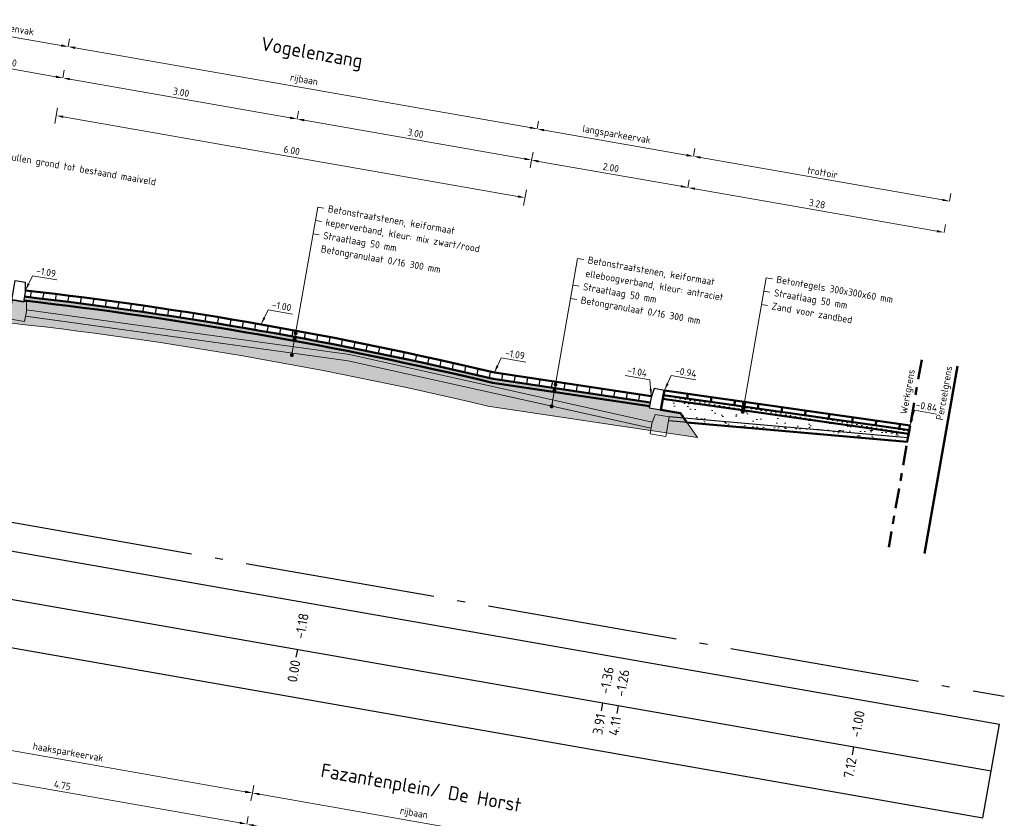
# Model space of a CAD drawing. Header units: metres. Extents: x 2514 to 227642, y 1683 to 852646.
# Tile 377 of 462: x 114339 to 114351, y 425996 to 426006. Entities that reach past the tile are written whole.
import ezdxf
from ezdxf.enums import TextEntityAlignment as Align

# ---------------------------------------------------------------- set-up
doc = ezdxf.new("R2010")
doc.units = ezdxf.units.M
for name, pattern in [('AL-NAP_LIJN', [15.25, 12, -1.5, 0.25, -1.5]), ('VH-TROTTOIRBAND_180-200', [20, 10, -2, 2, -2, 2, -2]), ('XX-CENTER', [8, 5, -1, 1, -1])]:
    doc.linetypes.add(name, pattern=pattern)
doc.layers.get('Defpoints').update_dxf_attribs({"color": 244, "lineweight": 35})
for name, color, linetype, lineweight in [('B-WE-OG-BEBOUWING_STRAATNAAM-T35', 2, 'Continuous', 35), ('B-WE-VH-KANTOPSLUITING_TROTTOIRBAND_180 200-G', 210, 'VH-TROTTOIRBAND_180-200', 18), ('B-WE-VH-VERHARDING_BETONSTRAATSTEEN-GD', 252, 'Continuous', 25), ('B-WE-VH-VERHARDING_TEGEL-GD', 252, 'Continuous', 25), ('N-WE-GW-GROND_ZAND-AD-50', 7, 'Continuous', 18), ('N-WE-GW-GROND_ZAND_FUNDERINGSZAND-AD-50', 7, 'Continuous', 18), ('N-WE-GW-GROND_ZAND_FUNDERINGSZAND-GD', 7, 'Continuous', 50), ('N-WE-GW-GROND_ZAND_ONTGRAVEN-GD', 251, 'Continuous', 18), ('N-WE-KG-GRENS_PERCEEL-GD', 150, 'Continuous', 50), ('N-WE-KG-GRENS_WERK-GD', 7, 'XX-CENTER', 50), ('N-WE-VH-ELEMENTENVERHARDING-AD', 8, 'Continuous', 25), ('N-WE-VH-KANTOPSLUITING_TROTTOIRBAND-SD', 210, 'Continuous', 25), ('N-WE-VH-M', 7, 'Continuous', 18), ('N-WE-VH-NAP-T18', 1, 'Continuous', 18), ('N-WE-VH-T18', 10, 'Continuous', 18), ('N-WE-VH-VERHARDING_BETONSTRAATSTEEN-GD', 252, 'Continuous', 50), ('N-WE-VH-VERHARDING_FUNDERING-AD-50', 252, 'Continuous', 18), ('N-WE-VH-VERHARDING_FUNDERING-O', 7, 'Continuous', 18), ('N-WE-VH-VERHARDING_TEGEL-GD', 252, 'Continuous', 50), ('X-XX-AL-NAP-GD', 7, 'AL-NAP_LIJN', 25), ('X-XX-AL-PROFIELBALK-G', 7, 'Continuous', 25), ('X-XX-AL-PROFIELBALK-T25', 7, 'Continuous', 25), ('X-XX-AL-VERWIJZING-T18', 10, 'Continuous', 18)]:
    doc.layers.add(name, color=color, linetype=linetype, lineweight=lineweight)
doc.layers.add('X-XX-AL-HULPLIJN-G', color=6, linetype='Continuous', lineweight=18, plot=False)
doc.styles.add('NLCS-ISO-M50-T18', font='NLCS-ISO.ttf', dxfattribs={"height": 0.09000000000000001})
doc.styles.add('NLCS-ISO-M50-T18_CURSIEF', font='NLCS-ISO.ttf', dxfattribs={"oblique": 15, "height": 0.09000000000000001})
doc.styles.add('NLCS-ISO-M50-T25', font='NLCS-ISO.ttf', dxfattribs={"height": 0.125})
doc.styles.add('NLCS-ISO-M50-T35', font='NLCS-ISO.ttf', dxfattribs={"height": 0.175})
doc.dimstyles.new('NLCS-M50-T18-PIJL_L2_H1', dxfattribs={"dimscale": 0.05, "dimtxt": 2.5, "dimasz": 1.8, "dimexe": 2, "dimexo": 2, "dimgap": 0.7, "dimtad": 1, "dimzin": 0, "dimdsep": 46, "dimtxsty": 'NLCS-ISO-M50-T18', "dimcen": 0, "dimdle": 2, "dimclrd": 256, "dimclre": 256, "dimclrt": 1, "dimadec": 1, "dimazin": 0, "dimtfac": 1, "dimtdec": 3, "dimtofl": 0, "dimtmove": 0, "dimatfit": 3, "dimfxl": 2, "dimfxlon": 1, "dimtfillclr": 256, "dimtolj": 1, "dimtzin": 0, "dimlwd": -1, "dimlwe": -1, "dimarcsym": 0})
doc.dimstyles.new('NLCS-M50-T18_CURSIEF-PIJL_A_L2_H1', dxfattribs={"dimscale": 0.05, "dimtxt": 2.5, "dimasz": 1.8, "dimexe": 2, "dimexo": 2, "dimgap": 0.7, "dimtad": 1, "dimzin": 0, "dimdsep": 46, "dimtxsty": 'NLCS-ISO-M50-T18_CURSIEF', "dimcen": 2.5, "dimdle": 2, "dimclrd": 256, "dimclre": 256, "dimclrt": 10, "dimadec": 1, "dimazin": 0, "dimtfac": 1, "dimtdec": 3, "dimtofl": 0, "dimtmove": 0, "dimatfit": 3, "dimfxl": 2, "dimtfillclr": 256, "dimtolj": 1, "dimtzin": 0, "dimlwd": -1, "dimlwe": -1, "dimarcsym": 0})
pattern_1 = [(350.0500476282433, (-0.8620678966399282, 3.238435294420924), (0.0361795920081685, 0.02538034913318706), [0, -0.06249999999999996])]

# ---------------------------------------------------------------- blocks, each defined once
blk = doc.blocks.new('_Dot')
at = {"color": 0, "linetype": 'ByBlock', "lineweight": -2}
blk.add_line((-0.5, 0), (-1, 0), dxfattribs=at)
at = {"color": 0, "linetype": 'ByBlock', "const_width": 0.5}
blk.add_lwpolyline([(-0.25, 0, 1), (0.25, 0, 1)], format="xyb", close=True, dxfattribs=at)
blk = doc.blocks.new('*D973')
at = {"layer": 'Defpoints', "color": 0, "transparency": 16777216}
for p in [(114337.7277044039, 426005.1494915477), (114339.1073431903, 426004.9074663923), (114339.1073431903, 426004.9074663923)]:
    blk.add_point(p, dxfattribs=at)
at = {"layer": 'N-WE-VH-M', "transparency": 16777216}
for p, q in [((114337.7277044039, 426005.1494915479), (114337.7449831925, 426005.2479874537)), ((114337.8163507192, 426005.1339406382), (114339.018696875, 426004.9230173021)), ((114339.1073431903, 426004.9074663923), (114339.1246219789, 426005.0059622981))]:
    blk.add_line(p, q, dxfattribs=at)
for points in [[(114337.8189425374, 426005.1487150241), (114337.8137589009, 426005.1191662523), (114337.7277044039, 426005.1494915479)], [(114339.0212886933, 426004.937791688), (114339.0161050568, 426004.9082429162), (114339.1073431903, 426004.9074663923)]]:
    blk.add_solid(points, dxfattribs=at)
at = {"layer": 'N-WE-VH-M', "color": 1, "transparency": 16777216, "insert": (114338.431346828, 426005.1072756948), "char_height": 0.09000000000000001, "attachment_point": 5, "rotation": 350.0500476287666, "style": 'NLCS-ISO-M50-T18'}
blk.add_mtext('\\A1;1.40', dxfattribs=at)
blk = doc.blocks.new('*D974')
at = {"layer": 'Defpoints', "color": 0, "transparency": 16777216}
for p in [(114339.1073431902, 426004.907466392), (114342.0618741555, 426004.3891634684), (114342.0618741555, 426004.3891634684)]:
    blk.add_point(p, dxfattribs=at)
at = {"layer": 'N-WE-VH-M', "transparency": 16777216}
for p, q in [((114339.1073431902, 426004.9074663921), (114339.1246219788, 426005.0059622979)), ((114339.1959895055, 426004.8919154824), (114341.9732278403, 426004.4047143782)), ((114342.0618741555, 426004.3891634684), (114342.0791529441, 426004.4876593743))]:
    blk.add_line(p, q, dxfattribs=at)
for points in [[(114339.1985813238, 426004.9066898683), (114339.1933976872, 426004.8771410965), (114339.1073431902, 426004.9074663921)], [(114341.9758196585, 426004.4194887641), (114341.970636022, 426004.3899399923), (114342.0618741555, 426004.3891634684)]]:
    blk.add_solid(points, dxfattribs=at)
at = {"layer": 'N-WE-VH-M', "color": 1, "transparency": 16777216, "insert": (114340.5984317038, 426004.7271116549), "char_height": 0.09000000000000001, "attachment_point": 5, "rotation": 350.0500476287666, "style": 'NLCS-ISO-M50-T18'}
blk.add_mtext('\\A1;3.00', dxfattribs=at)
blk = doc.blocks.new('*D975')
at = {"layer": 'Defpoints', "color": 0, "transparency": 16777216}
for p in [(114342.0618741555, 426004.3891634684), (114345.0164051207, 426003.8708605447), (114345.0164051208, 426003.870860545)]:
    blk.add_point(p, dxfattribs=at)
at = {"layer": 'N-WE-VH-M', "transparency": 16777216}
for p, q in [((114342.0618741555, 426004.3891634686), (114342.0791529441, 426004.4876593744)), ((114342.1505204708, 426004.3736125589), (114344.9277588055, 426003.8864114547)), ((114345.0164051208, 426003.870860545), (114345.0336839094, 426003.9693564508))]:
    blk.add_line(p, q, dxfattribs=at)
for points in [[(114342.153112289, 426004.3883869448), (114342.1479286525, 426004.358838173), (114342.0618741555, 426004.3891634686)], [(114344.9303506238, 426003.9011858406), (114344.9251669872, 426003.8716370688), (114345.0164051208, 426003.870860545)]]:
    blk.add_solid(points, dxfattribs=at)
at = {"layer": 'N-WE-VH-M', "color": 1, "transparency": 16777216, "insert": (114343.552962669, 426004.2088087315), "char_height": 0.09000000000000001, "attachment_point": 5, "rotation": 350.0500476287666, "style": 'NLCS-ISO-M50-T18'}
blk.add_mtext('\\A1;3.00', dxfattribs=at)
blk = doc.blocks.new('*D976')
at = {"layer": 'Defpoints', "color": 0, "transparency": 16777216}
for p in [(114345.0164051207, 426003.8708605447), (114346.9863242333, 426003.5252845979), (114346.9863242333, 426003.5252845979)]:
    blk.add_point(p, dxfattribs=at)
at = {"layer": 'N-WE-VH-M', "transparency": 16777216}
for p, q in [((114345.0164051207, 426003.8708605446), (114344.9991263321, 426003.7723646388)), ((114345.105051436, 426003.8553096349), (114346.8976779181, 426003.5408355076)), ((114346.9863242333, 426003.5252845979), (114347.0036030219, 426003.6237805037))]:
    blk.add_line(p, q, dxfattribs=at)
for points in [[(114345.1076432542, 426003.8700840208), (114345.1024596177, 426003.840535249), (114345.0164051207, 426003.8708605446)], [(114346.9002697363, 426003.5556098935), (114346.8950860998, 426003.5260611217), (114346.9863242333, 426003.5252845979)]]:
    blk.add_solid(points, dxfattribs=at)
at = {"layer": 'N-WE-VH-M', "color": 1, "transparency": 16777216, "insert": (114346.0151877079, 426003.7768692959), "char_height": 0.09000000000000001, "attachment_point": 5, "rotation": 350.0500476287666, "style": 'NLCS-ISO-M50-T18'}
blk.add_mtext('\\A1;2.00', dxfattribs=at)
blk = doc.blocks.new('*D977')
at = {"layer": 'Defpoints', "color": 0, "transparency": 16777216}
for p in [(114346.9863242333, 426003.5252845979), (114350.2142747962, 426002.9590166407), (114350.2142747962, 426002.9590166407)]:
    blk.add_point(p, dxfattribs=at)
at = {"layer": 'N-WE-VH-M', "transparency": 16777216}
for p, q in [((114346.9863242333, 426003.5252845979), (114347.0036030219, 426003.6237805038)), ((114347.0749705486, 426003.5097336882), (114350.1256284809, 426002.9745675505)), ((114350.2142747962, 426002.9590166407), (114350.2315535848, 426003.0575125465))]:
    blk.add_line(p, q, dxfattribs=at)
for points in [[(114347.0775623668, 426003.5245080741), (114347.0723787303, 426003.4949593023), (114346.9863242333, 426003.5252845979)], [(114350.1282202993, 426002.9893419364), (114350.1230366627, 426002.9597931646), (114350.2142747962, 426002.9590166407)]]:
    blk.add_solid(points, dxfattribs=at)
at = {"layer": 'N-WE-VH-M', "color": 1, "transparency": 16777216, "insert": (114348.6141225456, 426003.320947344), "char_height": 0.09000000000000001, "attachment_point": 5, "rotation": 350.0500476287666, "style": 'NLCS-ISO-M50-T18'}
blk.add_mtext('\\A1;3.28', dxfattribs=at)
blk = doc.blocks.new('*D978')
at = {"layer": 'Defpoints', "color": 0, "transparency": 16777216}
for p in [(114339.1073431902, 426004.907466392), (114345.0164051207, 426003.8708605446), (114344.9331750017, 426003.3964160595)]:
    blk.add_point(p, dxfattribs=at)
at = {"layer": 'N-WE-VH-M', "transparency": 16777216}
for p, q in [((114339.0413918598, 426004.5315178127), (114339.0068342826, 426004.3345260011)), ((114339.1127593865, 426004.4174709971), (114344.8445286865, 426003.4119669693)), ((114344.9504537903, 426003.4949119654), (114344.9158962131, 426003.2979201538))]:
    blk.add_line(p, q, dxfattribs=at)
for points in [[(114339.1153512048, 426004.432245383), (114339.1101675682, 426004.4026966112), (114339.0241130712, 426004.4330219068)], [(114344.8471205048, 426003.4267413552), (114344.8419368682, 426003.3971925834), (114344.9331750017, 426003.3964160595)]]:
    blk.add_solid(points, dxfattribs=at)
at = {"layer": 'N-WE-VH-M', "color": 1, "transparency": 16777216, "insert": (114341.9924670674, 426003.9935157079), "char_height": 0.09000000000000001, "attachment_point": 5, "rotation": 350.0500476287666, "style": 'NLCS-ISO-M50-T18'}
blk.add_mtext('\\A1;6.00', dxfattribs=at)
blk = doc.blocks.new('*D959')
at = {"layer": 'Defpoints', "color": 0, "transparency": 16777216}
for p in [(114336.7474992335, 425996.3187913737), (114341.4270171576, 425995.4978800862), (114341.4270171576, 425995.4978800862)]:
    blk.add_point(p, dxfattribs=at)
at = {"layer": 'N-WE-VH-M', "transparency": 16777216}
for p, q in [((114336.7474992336, 425996.3187913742), (114336.7647780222, 425996.41728728)), ((114336.8361455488, 425996.3032404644), (114341.3383708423, 425995.513430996)), ((114341.4270171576, 425995.4978800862), (114341.4442959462, 425995.5963759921))]:
    blk.add_line(p, q, dxfattribs=at)
for points in [[(114336.8387373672, 425996.3180148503), (114336.8335537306, 425996.2884660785), (114336.7474992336, 425996.3187913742)], [(114341.3409626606, 425995.5282053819), (114341.3357790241, 425995.4986566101), (114341.4270171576, 425995.4978800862)]]:
    blk.add_solid(points, dxfattribs=at)
at = {"layer": 'N-WE-VH-M', "color": 1, "transparency": 16777216, "insert": (114339.1010812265, 425995.9871324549), "char_height": 0.09000000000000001, "attachment_point": 5, "rotation": 350.05004763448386, "style": 'NLCS-ISO-M50-T18'}
blk.add_mtext('\\A1;4.75', dxfattribs=at)
blk = doc.blocks.new('*D960')
at = {"layer": 'Defpoints', "color": 0, "transparency": 16777216}
for p in [(114341.4270171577, 425995.4978800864), (114343.446183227, 425995.1436649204), (114343.4461832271, 425995.1436649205)]:
    blk.add_point(p, dxfattribs=at)
at = {"layer": 'N-WE-VH-M', "transparency": 16777216}
for p, q in [((114341.4270171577, 425995.4978800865), (114341.4442959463, 425995.5963759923)), ((114341.5156634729, 425995.4823291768), (114343.3575369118, 425995.1592158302)), ((114343.4461832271, 425995.1436649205), (114343.4634620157, 425995.2421608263))]:
    blk.add_line(p, q, dxfattribs=at)
for points in [[(114341.5182552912, 425995.4971035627), (114341.5130716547, 425995.4675547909), (114341.4270171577, 425995.4978800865)], [(114343.3601287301, 425995.1739902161), (114343.3549450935, 425995.1444414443), (114343.4461832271, 425995.1436649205)]]:
    blk.add_solid(points, dxfattribs=at)
at = {"layer": 'N-WE-VH-M', "color": 1, "transparency": 16777216, "insert": (114342.4504232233, 425995.3995692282), "char_height": 0.09000000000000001, "attachment_point": 5, "rotation": 350.05004763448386, "style": 'NLCS-ISO-M50-T18'}
blk.add_mtext('\\A1;2.05', dxfattribs=at)
blk = doc.blocks.new('*D865')
at = {"layer": 'Defpoints', "color": 0, "ltscale": 0.2, "transparency": 16777216}
for p in [(114336.8166143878, 425996.7127749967), (114336.8166143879, 425996.7127749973), (114341.4961323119, 425995.8918637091)]:
    blk.add_point(p, dxfattribs=at)
at = {"layer": 'N-WE-VH-M', "ltscale": 0.2, "transparency": 16777216}
for p, q in [((114336.8166143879, 425996.7127749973), (114336.8338931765, 425996.8112709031)), ((114341.4074859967, 425995.9074146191), (114336.9052607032, 425996.6972240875)), ((114341.496132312, 425995.8918637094), (114341.5134111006, 425995.9903596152))]:
    blk.add_line(p, q, dxfattribs=at)
for points in [[(114336.9078525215, 425996.7119984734), (114336.9026688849, 425996.6824497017), (114336.8166143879, 425996.7127749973)], [(114341.410077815, 425995.922189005), (114341.4048941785, 425995.8926402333), (114341.496132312, 425995.8918637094)]]:
    blk.add_solid(points, dxfattribs=at)
at = {"layer": 'N-WE-VH-M', "color": 1, "ltscale": 0.2, "transparency": 16777216, "insert": (114339.1725290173, 425996.3944130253), "char_height": 0.09000000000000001, "attachment_point": 5, "rotation": 350.0500476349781, "style": 'NLCS-ISO-M50-T18'}
blk.add_mtext('\\A1;haaksparkeervak', dxfattribs=at)
blk = doc.blocks.new('*D867')
at = {"layer": 'Defpoints', "color": 0, "transparency": 16777216}
for p in [(114341.4961323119, 425995.8918637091), (114345.5344644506, 425995.183433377), (114345.5344644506, 425995.183433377)]:
    blk.add_point(p, dxfattribs=at)
at = {"layer": 'N-WE-VH-M', "transparency": 16777216}
for p, q in [((114341.4961323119, 425995.8918637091), (114341.4788535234, 425995.7933678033)), ((114341.5847786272, 425995.8763127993), (114345.4458181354, 425995.1989842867)), ((114345.5344644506, 425995.183433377), (114345.5517432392, 425995.2819292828))]:
    blk.add_line(p, q, dxfattribs=at)
for points in [[(114341.5873704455, 425995.8910871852), (114341.5821868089, 425995.8615384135), (114341.4961323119, 425995.8918637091)], [(114345.4484099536, 425995.2137586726), (114345.4432263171, 425995.1842099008), (114345.5344644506, 425995.183433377)]]:
    blk.add_solid(points, dxfattribs=at)
at = {"layer": 'N-WE-VH-M', "color": 1, "transparency": 16777216, "insert": (114343.5314540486, 425995.629742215), "char_height": 0.09000000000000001, "attachment_point": 5, "rotation": 350.0500476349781, "style": 'NLCS-ISO-M50-T18'}
blk.add_mtext('\\A1;rijbaan', dxfattribs=at)
blk = doc.blocks.new('*D869')
at = {"layer": 'Defpoints', "color": 0, "ltscale": 0.2, "transparency": 16777216}
for p in [(114337.7983273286, 426005.5432106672), (114337.7983273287, 426005.5432106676), (114339.1761111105, 426005.3015109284)]:
    blk.add_point(p, dxfattribs=at)
at = {"layer": 'N-WE-VH-M', "ltscale": 0.2, "transparency": 16777216}
for p, q in [((114337.7983273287, 426005.5432106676), (114337.8156061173, 426005.6417065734)), ((114339.0874647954, 426005.3170618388), (114337.8869736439, 426005.5276597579)), ((114339.1761111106, 426005.3015109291), (114339.1933898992, 426005.4000068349))]:
    blk.add_line(p, q, dxfattribs=at)
for points in [[(114337.8895654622, 426005.5424341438), (114337.8843818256, 426005.512885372), (114337.7983273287, 426005.5432106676)], [(114339.0900566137, 426005.3318362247), (114339.0848729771, 426005.3022874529), (114339.1761111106, 426005.3015109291)]]:
    blk.add_solid(points, dxfattribs=at)
at = {"layer": 'N-WE-VH-M', "color": 1, "ltscale": 0.2, "transparency": 16777216, "insert": (114338.503374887, 426005.5144544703), "char_height": 0.09000000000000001, "attachment_point": 5, "rotation": 350.0500476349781, "style": 'NLCS-ISO-M50-T18'}
blk.add_mtext('\\A1;groenvak', dxfattribs=at)
blk = doc.blocks.new('*D871')
at = {"layer": 'Defpoints', "color": 0, "transparency": 16777216}
for p in [(114339.1761111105, 426005.3015109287), (114345.0842896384, 426004.2650600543), (114345.0842896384, 426004.2650600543)]:
    blk.add_point(p, dxfattribs=at)
at = {"layer": 'N-WE-VH-M', "transparency": 16777216}
for p, q in [((114339.1761111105, 426005.3015109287), (114339.1933898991, 426005.4000068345)), ((114339.2647574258, 426005.285960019), (114344.9956433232, 426004.280610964)), ((114345.0842896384, 426004.2650600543), (114345.101568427, 426004.3635559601))]:
    blk.add_line(p, q, dxfattribs=at)
for points in [[(114339.2673492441, 426005.3007344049), (114339.2621656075, 426005.2711856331), (114339.1761111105, 426005.3015109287)], [(114344.9982351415, 426004.2953853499), (114344.9930515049, 426004.2658365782), (114345.0842896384, 426004.2650600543)]]:
    blk.add_solid(points, dxfattribs=at)
at = {"layer": 'N-WE-VH-M', "color": 1, "transparency": 16777216, "insert": (114342.1463560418, 426004.8753791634), "char_height": 0.09000000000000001, "attachment_point": 5, "rotation": 350.0500476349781, "style": 'NLCS-ISO-M50-T18'}
blk.add_mtext('\\A1;rijbaan', dxfattribs=at)
blk = doc.blocks.new('*D872')
at = {"layer": 'Defpoints', "color": 0, "ltscale": 0.2, "transparency": 16777216}
for p in [(114345.0842896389, 426004.2650600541), (114347.0554394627, 426003.9192682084), (114347.0554394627, 426003.9192682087)]:
    blk.add_point(p, dxfattribs=at)
at = {"layer": 'N-WE-VH-M', "ltscale": 0.2, "transparency": 16777216}
for p, q in [((114345.084289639, 426004.2650600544), (114345.1015684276, 426004.3635559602)), ((114345.1729359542, 426004.2495091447), (114346.9667931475, 426003.9348191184)), ((114347.0554394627, 426003.9192682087), (114347.0727182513, 426004.0177641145))]:
    blk.add_line(p, q, dxfattribs=at)
for points in [[(114345.1755277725, 426004.2642835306), (114345.1703441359, 426004.2347347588), (114345.084289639, 426004.2650600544)], [(114346.9693849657, 426003.9495935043), (114346.9642013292, 426003.9200447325), (114347.0554394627, 426003.9192682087)]]:
    blk.add_solid(points, dxfattribs=at)
at = {"layer": 'N-WE-VH-M', "color": 1, "ltscale": 0.2, "transparency": 16777216, "insert": (114346.0860202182, 426004.1842578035), "char_height": 0.09000000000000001, "attachment_point": 5, "rotation": 350.0500476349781, "style": 'NLCS-ISO-M50-T18'}
blk.add_mtext('\\A1;langsparkeervak', dxfattribs=at)
blk = doc.blocks.new('*D873')
at = {"layer": 'Defpoints', "color": 0, "ltscale": 0.2, "transparency": 16777216}
for p in [(114347.0554394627, 426003.9192682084), (114350.283389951, 426003.3530002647), (114350.283389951, 426003.3530002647)]:
    blk.add_point(p, dxfattribs=at)
at = {"layer": 'N-WE-VH-M', "ltscale": 0.2, "transparency": 16777216}
for p, q in [((114347.0554394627, 426003.9192682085), (114347.0727182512, 426004.0177641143)), ((114347.1440857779, 426003.9037172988), (114350.1947436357, 426003.3685511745)), ((114350.283389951, 426003.3530002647), (114350.3006687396, 426003.4514961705))]:
    blk.add_line(p, q, dxfattribs=at)
for points in [[(114347.1466775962, 426003.9184916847), (114347.1414939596, 426003.8889429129), (114347.0554394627, 426003.9192682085)], [(114350.1973354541, 426003.3833255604), (114350.1921518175, 426003.3537767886), (114350.283389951, 426003.3530002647)]]:
    blk.add_solid(points, dxfattribs=at)
at = {"layer": 'N-WE-VH-M', "color": 1, "ltscale": 0.2, "transparency": 16777216, "insert": (114348.6832377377, 426003.7149309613), "char_height": 0.09000000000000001, "attachment_point": 5, "rotation": 350.0500476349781, "style": 'NLCS-ISO-M50-T18'}
blk.add_mtext('\\A1;trottoir', dxfattribs=at)

msp = doc.modelspace()

# ---------------------------------------------------------------- hatches: boundary and pattern name
at = {"layer": 'N-WE-GW-GROND_ZAND-AD-50', "ltscale": 0.2}
h = msp.add_hatch(dxfattribs=at)
h.set_pattern_fill('AGW-GROND_ZAND_CUNETZAND-SO', color=1, scale=0.04999999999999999, angle=-5.232918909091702e-10, pattern_type=2)
h.set_pattern_definition(pattern_1)
h.paths.add_polyline_path([(114344.5217045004, 426001.0640656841), (114346.5025252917, 426000.7674399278), (114346.511164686, 426000.8166878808), (114344.5312148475, 426001.1131989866, 0.03001313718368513), (114338.6236266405, 426002.1496547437), (114338.6150496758, 426002.1003996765, -0.03002350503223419)])
h = msp.add_hatch(dxfattribs=at)
h.set_pattern_fill('AGW-GROND_ZAND_CUNETZAND-SO', color=1, scale=0.04999999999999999, angle=-5.232918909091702e-10, pattern_type=2)
h.set_pattern_definition(pattern_1)
h.paths.add_polyline_path([(114349.7684794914, 426000.4178076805), (114349.777123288, 426000.4670807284), (114346.6796430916, 426000.9089643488), (114346.6710089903, 426000.8597465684)])
at = {"layer": 'N-WE-GW-GROND_ZAND_FUNDERINGSZAND-AD-50', "ltscale": 0.2}
h = msp.add_hatch(dxfattribs=at)
h.set_pattern_fill('AGW-GROND_ZAND_FUNDERINGSZAND', color=1, scale=0.09999999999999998, angle=-5.232918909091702e-10, pattern_type=2)
h.set_pattern_definition([(27.55004763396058, (-0.8620678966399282, 3.238435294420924), (0.02708859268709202, 0.190872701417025), [0, -0.1519999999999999, 0, -0.1699999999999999, 0, -0.1624999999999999]), (357.5500476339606, (-0.8620678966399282, 3.238435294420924), (0.2230790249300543, 0.2473902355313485), [0, -0.08199999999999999, 0, -0.137, 0, -0.05249999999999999]), (317.5500476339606, (-0.9832178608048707, 3.259688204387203), (0.3068280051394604, -0.05325120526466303), [0, -0.04999999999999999, 0, -0.18, 0, -0.2349999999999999]), (307.5500476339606, (-0.9832178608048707, 3.259688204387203), (0.3112563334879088, 0.03450522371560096), [0, -0.02499999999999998, 0, -0.1179999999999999, 0, -0.1349999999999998])])
h.paths.add_polyline_path([(114346.6710089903, 426000.8597465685), (114346.8930532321, 426000.6786255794), (114346.9742986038, 426000.562810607), (114349.7511782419, 426000.3191837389), (114349.7684794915, 426000.4178076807)])
at = {"layer": 'N-WE-VH-ELEMENTENVERHARDING-AD'}
h = msp.add_hatch(dxfattribs=at)
h.set_pattern_fill('ANSI31', color=1, scale=0.04999999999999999, angle=44.99999999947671)
h.set_pattern_definition([(80.05004762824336, (-0.8620678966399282, 3.238435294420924), (-0.1563622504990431, 0.02743007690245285), [])])
h.paths.add_polyline_path([(114344.5312148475, 426001.1131989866), (114346.511164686, 426000.8166878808), (114346.5249877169, 426000.8954846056), (114344.5464292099, 426001.1918125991, 0.03000351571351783), (114338.6373672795, 426002.2284184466), (114338.6369182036, 426002.2259844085), (114338.6236266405, 426002.1496547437, -0.03001313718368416)])
at = {"layer": 'N-WE-VH-VERHARDING_FUNDERING-AD-50', "lineweight": 5, "ltscale": 0.2}
h = msp.add_hatch(dxfattribs=at)
h.set_pattern_fill('AVH-FUNDERING_02-SO', color=256, scale=0.25, pattern_type=2)
h.set_pattern_definition([(0, (0, 0), (0.25, 0.25), [0.03125, -0.21875]), (90, (0, 0), (-0.25, 0.25), [0.03125, -0.21875]), (135, (0.03125, 0), (-0.2499999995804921, 1.387778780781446e-17), [0.044194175, -0.309359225]), (0, (0.03125, 0.140625), (0.25, 0.25), [0.03125, -0.21875]), (45, (0.046875, 0.125), (0, 0.2499999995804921), [0.022097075, -0.3314563]), (135, (0.046875, 0.125), (-0.2499999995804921, 1.387778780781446e-17), [0.022097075, -0.3314563]), (0, (0.125, 0.203125), (0.25, 0.25), [0.044194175, -0.205805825]), (45, (0.125, 0.203125), (0, 0.2499999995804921), [0.03125, -0.3223034]), (135, (0.169194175, 0.203125), (-0.2499999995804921, 1.387778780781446e-17), [0.03125, -0.3223034]), (90, (0.171875, 0.0625), (-0.25, 0.25), [0.03125, -0.21875]), (45, (0.171875, 0.0625), (0, 0.2499999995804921), [0.022097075, -0.3314563]), (135, (0.1875, 0.078125), (-0.2499999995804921, 1.387778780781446e-17), [0.022097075, -0.3314563]), (0, (0.03125, 0.0625), (0.25, 0.25), [0.015625, -0.209375]), (0, (0.21875, 0.125), (0.25, 0.25), [0.015625, -0.209375]), (90, (0.140625, 0.15625), (-0.25, 0.25), [0.015625, -0.209375]), (135, (0.171875, 0.015625), (-0.2499999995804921, 1.387778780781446e-17), [0.022097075, -0.3314563]), (135, (0.0625, 0.1875), (-0.2499999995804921, 1.387778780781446e-17), [0.022097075, -0.3314563]), (45, (0.1171875, 0.08203125), (0, 0.2499999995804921), [0.022097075, -0.3314563]), (90, (0.0859375, 0.03125), (-0.25, 0.25), [0.00390625, -0.24609375]), (90, (0.09765625, 0.13671875), (-0.25, 0.25), [0.00390625, -0.24609375]), (90, (0.21484375, 0.1796875), (-0.25, 0.25), [0.00390625, -0.24609375]), (90, (0.21875, 0.046875), (-0.25, 0.25), [0.00390625, -0.24609375])])
edge = h.paths.add_edge_path()
edge.add_line((114338.4638659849, 426002.10656457), (114338.6116422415, 426002.080831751))
edge.add_line((114338.6116422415, 426002.080831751), (114338.6150496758, 426002.1003996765))
edge.add_arc((114332.9468001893, 425952.4429791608), 49.97988059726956, 76.60922507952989, 83.4880391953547, ccw=False)
edge.add_line((114344.5217045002, 426001.0640656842), (114346.5025252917, 426000.7674399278))
edge.add_line((114346.5025252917, 426000.7674399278), (114346.4990696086, 426000.7477407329))
edge.add_line((114346.4990696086, 426000.7477407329), (114346.6468134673, 426000.72182255))
edge.add_line((114346.6468134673, 426000.72182255), (114346.8930532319, 426000.6786255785))
edge.add_line((114346.8930532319, 426000.6786255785), (114347.1070547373, 426000.3735672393))
edge.add_line((114347.1070547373, 426000.3735672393), (114344.4646289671, 426000.7692676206))
edge.add_arc((114332.9468001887, 425952.4429791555), 49.67988060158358, 76.59452186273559, 84.35266128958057)
edge.add_line((114337.8355557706, 426001.8817352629), (114338.2176262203, 426002.1497615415))
edge.add_line((114338.2176262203, 426002.1497615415), (114338.4638659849, 426002.10656457))

# ---------------------------------------------------------------- linework, layer by layer
at = {"layer": 'B-WE-VH-KANTOPSLUITING_TROTTOIRBAND_180 200-G', "color": 251, "lineweight": 5, "flags": 128}
for points in [[(114338.6476045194, 426001.9626522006), (114338.6251420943, 426001.8346075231), (114338.4281502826, 426001.8691651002), (114338.4713472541, 426002.1154048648), (114338.6486398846, 426002.0843030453)], [(114346.5319391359, 426000.5490731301), (114346.5094767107, 426000.4210284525), (114346.7064685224, 426000.3864708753), (114346.7496654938, 426000.6327106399), (114346.5723728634, 426000.6638124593)]]:
    msp.add_lwpolyline(points, close=True, dxfattribs=at)
at = {"layer": 'B-WE-VH-VERHARDING_BETONSTRAATSTEEN-GD', "color": 251, "lineweight": 5, "ltscale": 0.2, "flags": 128}
for points in [[(114346.5353949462, 426000.5687723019), (114342.7201172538, 426001.420821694), (114338.6500880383, 426001.9825219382)], [(114346.517958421, 426000.4906956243), (114342.705906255, 426001.3420246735), (114338.6391509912, 426001.9032730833)]]:
    msp.add_lwpolyline(points, dxfattribs=at)
at = {"layer": 'B-WE-VH-VERHARDING_TEGEL-GD', "color": 251, "ltscale": 0.2, "flags": 128}
for points in [[(114349.7598497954, 426000.3686150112), (114346.7496654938, 426000.6327106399)], [(114349.7554798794, 426000.3188063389), (114346.7452955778, 426000.5829019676)]]:
    msp.add_lwpolyline(points, dxfattribs=at)
at = {"layer": 'N-WE-GW-GROND_ZAND_FUNDERINGSZAND-GD', "color": 1, "ltscale": 0.2, "flags": 128}
msp.add_lwpolyline([(114346.5025252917, 426000.7674399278), (114344.5217045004, 426001.0640656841, 0.03002772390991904), (114338.6142124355, 426002.1004952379, 0.03002768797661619)], format="xyb", dxfattribs=at)
msp.add_lwpolyline([(114349.7684794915, 426000.4178076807), (114349.7511782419, 426000.3191837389), (114346.9742986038, 426000.562810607), (114346.8930532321, 426000.6786255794), (114346.6468134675, 426000.721822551), (114346.6710089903, 426000.8597465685)], close=True, dxfattribs=at)
msp.add_lwpolyline([(114349.7684794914, 426000.4178076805), (114346.6710089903, 426000.8597465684)], dxfattribs=at)
at = {"layer": 'N-WE-GW-GROND_ZAND_ONTGRAVEN-GD', "ltscale": 0.2, "flags": 128}
msp.add_lwpolyline([(114342.7059062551, 426001.3420246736), (114338.6372342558, 426001.9035376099), (114338.6251420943, 426001.8346075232), (114338.4281502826, 426001.8691651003), (114338.4696206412, 426002.1055624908), (114338.4638659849, 426002.1065645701), (114338.2176262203, 426002.1497615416), (114337.8355557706, 426001.8817352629, -0.03386420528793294), (114344.4646289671, 426000.7692676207), (114346.5166603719, 426000.4619781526), (114346.5215571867, 426000.4898919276)], format="xyb", close=True, dxfattribs=at)
at = {"layer": 'N-WE-KG-GRENS_PERCEEL-GD', "ltscale": 0.05, "flags": 128}
msp.add_lwpolyline([(114350.3831252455, 426001.2745466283), (114349.9684343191, 425998.9106448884)], dxfattribs=at)
at = {"layer": 'N-WE-KG-GRENS_WERK-GD', "ltscale": 0.05, "flags": 128}
msp.add_lwpolyline([(114349.9326376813, 426001.3535740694), (114349.5179467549, 425998.9896723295)], dxfattribs=at)
at = {"layer": 'N-WE-VH-KANTOPSLUITING_TROTTOIRBAND-SD', "color": 1, "flags": 128}
for points in [[(114338.6339440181, 426002.2089045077), (114338.6116422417, 426002.080831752), (114338.4638659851, 426002.106564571), (114338.5067540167, 426002.352858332), (114338.6348267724, 426002.3305565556)], [(114346.5215320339, 426000.8757854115), (114346.4990696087, 426000.7477407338), (114346.6468134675, 426000.721822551), (114346.690010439, 426000.9680623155), (114346.5619657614, 426000.9905247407)]]:
    msp.add_lwpolyline(points, close=True, dxfattribs=at)
at = {"layer": 'N-WE-VH-M'}
for p, q in [((114341.9916056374, 426001.4006423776), (114342.3209660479, 426003.278126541)), ((114342.3209660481, 426003.2781265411), (114342.3980814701, 426003.2645984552)), ((114342.2914193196, 426003.109698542), (114342.3685347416, 426003.0961704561)), ((114342.261872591, 426002.9412705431), (114342.3389880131, 426002.9277424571)), ((114345.2670584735, 426000.7548312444), (114345.5964188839, 426002.6323154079)), ((114345.5964188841, 426002.6323154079), (114345.6735343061, 426002.618787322)), ((114347.677526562, 426000.6979589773), (114347.9732025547, 426002.3877594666)), ((114347.9732025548, 426002.3877594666), (114348.0503179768, 426002.3742313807)), ((114345.5373254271, 426002.2954594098), (114345.6144408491, 426002.2819313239)), ((114347.9436558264, 426002.2193314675), (114348.0207712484, 426002.2058033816)), ((114345.5077786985, 426002.1270314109), (114345.5848941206, 426002.1135033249)), ((114347.9141090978, 426002.0509034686), (114347.9912245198, 426002.0373753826))]:
    msp.add_line(p, q, dxfattribs=at)
at = {"layer": 'N-WE-VH-VERHARDING_BETONSTRAATSTEEN-GD', "color": 1, "ltscale": 0.2, "flags": 128}
for points in [[(114346.5249877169, 426000.8954846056), (114344.5464292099, 426001.1918125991, 0.03000351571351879), (114338.6373672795, 426002.2284184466)], [(114346.511164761, 426000.8166878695), (114344.5312148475, 426001.1131989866, 0.03001313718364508), (114338.6236266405, 426002.1496547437)]]:
    msp.add_lwpolyline(points, format="xyb", dxfattribs=at)
at = {"layer": 'N-WE-VH-VERHARDING_FUNDERING-O', "color": 1, "lineweight": 5, "ltscale": 0.2, "flags": 128}
msp.add_lwpolyline([(114338.4638659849, 426002.10656457), (114338.6116422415, 426002.080831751), (114338.6150496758, 426002.1003996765, -0.03002350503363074), (114344.5217045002, 426001.0640656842), (114346.5025252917, 426000.7674399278), (114346.4990696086, 426000.7477407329), (114346.8930532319, 426000.6786255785), (114347.1070547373, 426000.3735672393), (114344.4646289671, 426000.7692676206, 0.0338642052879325), (114337.8355557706, 426001.8817352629), (114338.2176262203, 426002.1497615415)], format="xyb", close=True, dxfattribs=at)
at = {"layer": 'N-WE-VH-VERHARDING_TEGEL-GD', "color": 1, "ltscale": 0.2, "flags": 128}
for points in [[(114346.6900156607, 426000.9680920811), (114346.6787120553, 426000.9091281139), (114346.6710089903, 426000.8597465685)], [(114349.787495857, 426000.5262084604), (114346.6900156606, 426000.968092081)], [(114349.777123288, 426000.4670807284), (114346.6796430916, 426000.9089643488)], [(114346.9870087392, 426000.9257233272), (114346.9766414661, 426000.8666257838)], [(114347.2840018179, 426000.8833545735), (114347.2736345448, 426000.8242570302)], [(114347.5809948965, 426000.8409858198), (114347.5706276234, 426000.7818882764)], [(114347.8779879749, 426000.7986170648), (114347.8676207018, 426000.7395195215)], [(114348.1749810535, 426000.7562483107), (114348.1646137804, 426000.6971507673)], [(114348.4719741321, 426000.713879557), (114348.461606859, 426000.6547820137)], [(114348.7689672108, 426000.6715108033), (114348.7585999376, 426000.61241326)], [(114349.0659602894, 426000.6291420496), (114349.0555930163, 426000.5700445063)], [(114349.362953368, 426000.5867732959), (114349.3525860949, 426000.5276757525)], [(114349.6599464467, 426000.5444045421), (114349.6495791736, 426000.4853069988)], [(114349.7874958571, 426000.5262084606), (114349.7684891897, 426000.4178629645)]]:
    msp.add_lwpolyline(points, dxfattribs=at)
at = {"layer": 'X-XX-AL-HULPLIJN-G', "color": 1, "ltscale": 0.2, "flags": 128}
msp.add_lwpolyline([(114346.6468134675, 426000.721822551), (114346.8930532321, 426000.6786255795), (114347.1070547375, 426000.3735672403), (114344.4646289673, 426000.7692676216, 0.0338642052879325), (114337.8355557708, 426001.8817352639), (114338.2176262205, 426002.1497615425), (114338.4638659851, 426002.106564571)], format="xyb", dxfattribs=at)
at = {"layer": 'X-XX-AL-NAP-GD', "ltscale": 0.2, "flags": 128}
msp.add_lwpolyline([(114332.2598863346, 426000.3927598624), (114350.9741084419, 425997.1097900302)], dxfattribs=at)
at = {"layer": 'X-XX-AL-PROFIELBALK-G', "ltscale": 0.05}
for p, q in [((114332.1984064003, 426000.0423000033), (114350.9126285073, 425996.7593301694)), ((114332.0947336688, 425999.4513245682), (114350.808955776, 425996.1683547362)), ((114331.9910609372, 425998.8603491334), (114350.7052830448, 425995.5773793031))]:
    msp.add_line(p, q, dxfattribs=at)
at = {"layer": 'X-XX-AL-PROFIELBALK-G'}
for p, q in [((114342.0504239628, 425997.6033059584), (114342.0677027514, 425997.7018018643)), ((114345.8968034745, 425996.9285491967), (114345.9140822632, 425997.0270451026)), ((114346.0937952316, 425996.893991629), (114346.1110740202, 425996.9924875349)), ((114350.7052830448, 425995.5773793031), (114350.9126285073, 425996.7593301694)), ((114349.0590546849, 425996.3738066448), (114349.0763334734, 425996.4723025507))]:
    msp.add_line(p, q, dxfattribs=at)

# ---------------------------------------------------------------- block references
at = {"layer": 'N-WE-VH-M', "xscale": 0.04999999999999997, "yscale": 0.04999999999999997, "zscale": 0.04999999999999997, "rotation": 260.0500476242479}
for p in [(114342.0415518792, 426001.6853556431), (114342.0287260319, 426001.6122432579), (114341.993765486, 426001.4129543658), (114345.3170047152, 426001.0395445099), (114345.3041788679, 426000.9664321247), (114347.6937883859, 426000.7949885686), (114345.269218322, 426000.7671432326), (114347.677526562, 426000.6979589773), (114347.6846678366, 426000.7429978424)]:
    msp.add_blockref('_Dot', p, dxfattribs=at)

# ---------------------------------------------------------------- texts
at = {"layer": 'B-WE-OG-BEBOUWING_STRAATNAAM-T35', "style": 'NLCS-ISO-M50-T35'}
for s, p in [('Vogelenzang', (114342.2410046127, 426005.2049451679)), ('Fazantenplein/ De Horst', (114343.6205565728, 425995.9323292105))]:
    msp.add_text(s, height=0.175, rotation=349.9999999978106, dxfattribs=at).set_placement(p, align=Align.MIDDLE)
at = {"layer": 'N-WE-VH-NAP-T18', "style": 'NLCS-ISO-M50-T18'}
for s, height, rotation, p in [('-1.09', 0.08999999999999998, 350.0500476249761, (114338.7672042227, 426002.436007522)), ('-1.00', 0.08999999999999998, 350.0500476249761, (114341.7372860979, 426002.0063509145)), ('-1.09', 0.08999999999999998, 350.0500476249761, (114344.6762661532, 426001.3994016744)), ('-1.04', 0.09, 350.0500476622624, (114346.2164879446, 426001.1799695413)), ('-0.94', 0.08999999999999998, 350.0500476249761, (114346.8198526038, 426001.1756811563)), ('-0.84', 0.08999999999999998, 350.0500476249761, (114349.8520767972, 426000.7452451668))]:
    msp.add_text(s, height=height, rotation=rotation, dxfattribs=at).set_placement(p)
at = {"layer": 'N-WE-VH-T18', "style": 'NLCS-ISO-M50-T18'}
for s, p in [('Aanvullen grond tot bestaand maaiveld', (114338.2026998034, 426003.9138711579)), ('Betonstraatstenen, keiformaat', (114342.4429386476, 426003.2157922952)), ('keperverband, kleur: mix zwart/rood', (114342.413391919, 426003.0473642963)), ('Straatlaag 50 mm', (114342.3838451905, 426002.8789362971)), ('Betongranulaat 0/16 300 mm', (114342.3542984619, 426002.7105082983)), ('Betonstraatstenen, keiformaat', (114345.7183914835, 426002.569981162)), ('elleboogverband, kleur: antraciet', (114345.688844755, 426002.401553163)), ('Betontegels 300x300x60 mm', (114348.0951751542, 426002.3254252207)), ('Straatlaag 50 mm', (114345.6592980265, 426002.233125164)), ('Straatlaag 50 mm', (114348.0656284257, 426002.1569972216)), ('Betongranulaat 0/16 300 mm', (114345.629751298, 426002.0646971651)), ('Zand voor zandbed', (114348.0360816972, 426001.9885692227))]:
    msp.add_text(s, height=0.08999999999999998, rotation=350.0500476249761, dxfattribs=at).set_placement(p)
at = {"layer": 'X-XX-AL-PROFIELBALK-T25', "style": 'NLCS-ISO-M50-T25'}
for s, p in [('-1.18', (114342.1475019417, 425998.1566887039)), ('0.00', (114342.0438292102, 425997.5657132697)), ('-1.36', (114345.9938814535, 425997.4819319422)), ('-1.26', (114346.1908732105, 425997.4473743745)), ('3.91', (114345.890208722, 425996.8909565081)), ('-1.00', (114349.1561326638, 425996.9271893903)), ('4.11', (114346.087200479, 425996.8563989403)), ('7.12', (114349.0524599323, 425996.3362139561))]:
    msp.add_text(s, height=0.125, rotation=80.05004763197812, dxfattribs=at).set_placement(p, align=Align.MIDDLE_RIGHT)
at = {"layer": 'X-XX-AL-VERWIJZING-T18', "ltscale": 0.2, "style": 'NLCS-ISO-M50-T18'}
for s, p in [('Werkgrens', (114349.7487497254, 426000.664166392)), ('Perceelgrens', (114350.199237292, 426000.585138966))]:
    msp.add_text(s, height=0.08999999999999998, rotation=80.05004763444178, dxfattribs=at).set_placement(p)

# ---------------------------------------------------------------- dimensions: what is measured, and where the dimension line sits
at = {"layer": 'N-WE-VH-M', "ltscale": 0.2}
for base, p1, p2, text, picture, middle in [((114337.7983273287, 426005.5432106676), (114339.1761111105, 426005.3015109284), (114337.7983273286, 426005.5432106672), 'groenvak', '*D869', (114338.503374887, 426005.5144544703)), ((114347.0554394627, 426003.9192682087), (114345.0842896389, 426004.2650600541), (114347.0554394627, 426003.9192682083), 'langsparkeervak', '*D872', (114346.0860202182, 426004.1842578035)), ((114350.283389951, 426003.3530002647), (114347.0554394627, 426003.9192682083), (114350.283389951, 426003.3530002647), 'trottoir', '*D873', (114348.6832377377, 426003.7149309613)), ((114336.8166143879, 425996.7127749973), (114341.4961323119, 425995.8918637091), (114336.8166143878, 425996.7127749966), 'haaksparkeervak', '*D865', (114339.1725290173, 425996.3944130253))]:
    dim = msp.add_linear_dim(base=base, p1=p1, p2=p2, angle=350.050047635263, text=text, dimstyle='NLCS-M50-T18-PIJL_L2_H1', override={"dimclrt": 1, "dimtmove": 1}, dxfattribs=at)
    dim.commit()
    dim.dimension.update_dxf_attribs({"geometry": picture, "text_midpoint": middle})
at = {"layer": 'N-WE-VH-M'}
for base, p1, p2, picture, middle in [((114345.0842896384, 426004.2650600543), (114339.1761111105, 426005.3015109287), (114345.0842896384, 426004.2650600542), '*D871', (114342.1463560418, 426004.8753791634)), ((114345.5344644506, 425995.183433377), (114341.4961323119, 425995.8918637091), (114345.5344644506, 425995.183433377), '*D867', (114343.5314540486, 425995.629742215))]:
    dim = msp.add_linear_dim(base=base, p1=p1, p2=p2, angle=350.050047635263, text='rijbaan', dimstyle='NLCS-M50-T18-PIJL_L2_H1', override={"dimclrt": 1}, dxfattribs=at)
    dim.commit()
    dim.dimension.update_dxf_attribs({"geometry": picture, "text_midpoint": middle})
for base, p1, p2, angle, picture, middle in [((114339.1073431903, 426004.9074663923), (114337.7277044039, 426005.1494915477), (114339.1073431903, 426004.9074663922), 350.0500476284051, '*D973', (114338.431346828, 426005.1072756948)), ((114342.0618741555, 426004.3891634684), (114339.1073431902, 426004.907466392), (114342.0618741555, 426004.3891634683), 350.0500476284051, '*D974', (114340.5984317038, 426004.7271116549)), ((114344.9331750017, 426003.3964160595), (114339.1073431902, 426004.907466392), (114345.0164051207, 426003.8708605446), 350.0500476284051, '*D978', (114341.9924670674, 426003.9935157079)), ((114345.0164051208, 426003.870860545), (114342.0618741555, 426004.3891634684), (114345.0164051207, 426003.8708605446), 350.0500476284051, '*D975', (114343.552962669, 426004.2088087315)), ((114346.9863242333, 426003.5252845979), (114345.0164051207, 426003.8708605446), (114346.9863242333, 426003.5252845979), 350.0500476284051, '*D976', (114346.0151877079, 426003.7768692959)), ((114350.2142747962, 426002.9590166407), (114346.9863242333, 426003.5252845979), (114350.2142747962, 426002.9590166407), 350.0500476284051, '*D977', (114348.6141225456, 426003.320947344)), ((114341.4270171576, 425995.4978800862), (114336.7474992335, 425996.3187913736), (114341.4270171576, 425995.4978800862), 350.050047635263, '*D959', (114339.1010812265, 425995.9871324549)), ((114343.4461832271, 425995.1436649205), (114341.4270171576, 425995.4978800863), (114343.446183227, 425995.1436649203), 350.050047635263, '*D960', (114342.4504232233, 425995.3995692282))]:
    dim = msp.add_linear_dim(base=base, p1=p1, p2=p2, angle=angle, dimstyle='NLCS-M50-T18-PIJL_L2_H1', override={"dimclrt": 1}, dxfattribs=at)
    dim.commit()
    dim.dimension.update_dxf_attribs({"geometry": picture, "text_midpoint": middle})

# ---------------------------------------------------------------- leaders
for points in [[(114338.6384829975, 426002.2308165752), (114338.7236404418, 426002.4138545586), (114339.0335423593, 426002.3594895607)], [(114341.6085648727, 426001.8011599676), (114341.693722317, 426001.984197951), (114342.0036242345, 426001.929832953)], [(114344.547544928, 426001.1942107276), (114344.6327023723, 426001.377248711), (114344.9426042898, 426001.322883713)], [(114346.5247548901, 426000.8981193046), (114346.5069844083, 426001.0992135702), (114346.1970824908, 426001.153578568)], [(114346.6911313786, 426000.9704902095), (114346.7762888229, 426001.1535281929), (114347.0861907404, 426001.0991631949)], [(114349.7886115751, 426000.5286065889), (114349.8437748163, 426000.7169063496), (114350.1208597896, 426000.6682983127)]]:
    msp.add_leader(points, dimstyle='NLCS-M50-T18_CURSIEF-PIJL_A_L2_H1', override={"dimgap": 0.7, "dimtad": 0}, dxfattribs=at)

doc.saveas('drawing.dxf')
